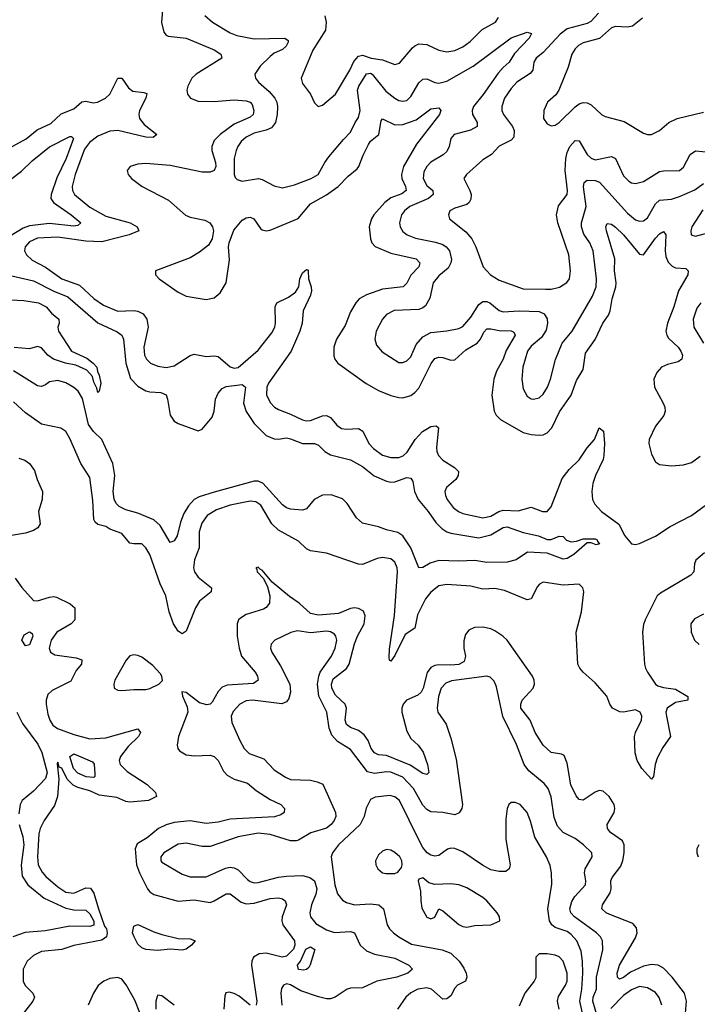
# Model space of a CAD drawing. Header units: inches. Extents: x 1843162 to 1959474, y 907081 to 1016326.
# Tile 458 of 656: x 1890901 to 1894279, y 984234 to 989142. Entities that reach past the tile are written whole.
import ezdxf

# ---------------------------------------------------------------- set-up
doc = ezdxf.new("R2010")
doc.units = ezdxf.units.IN
doc.header["$MEASUREMENT"] = 0
doc.layers.add('B8998', color=7, linetype='Continuous')

msp = doc.modelspace()

# ---------------------------------------------------------------- linework, layer by layer
at = {"layer": 'B8998', "color": 5}
for points, elevation in [([(1891612.5, 989190), (1891607.7, 989127.7), (1891619.3, 989079.3), (1891630, 989064.4), (1891640.3, 989060.3), (1891730, 989050.1), (1891870, 988991.5), (1891904, 988970), (1891908.9, 988950), (1891780.6, 988870), (1891759, 988850), (1891738, 988810), (1891734.2, 988790), (1891737.8, 988770), (1891752, 988750), (1891790, 988736.6), (1891870, 988734.8), (1891970, 988742.3), (1892030, 988736.9), (1892050.2, 988730), (1892059.3, 988719.3), (1892068.1, 988690), (1892063.7, 988670), (1892050, 988656.3), (1891970, 988621.6), (1891900.5, 988570), (1891870, 988539.4), (1891858.4, 988510), (1891859.2, 988490), (1891877.5, 988430), (1891878.2, 988410), (1891870, 988389.9), (1891850, 988382.2), (1891810, 988381.5), (1891650, 988415.9), (1891530, 988424.9), (1891490, 988421.6), (1891450.6, 988410), (1891436.5, 988390), (1891440.9, 988370), (1891458.7, 988350), (1891511.8, 988310), (1891641.7, 988241.7), (1891726.9, 988166.9), (1891750, 988157.2), (1891823.3, 988143.3), (1891848.9, 988130), (1891862.6, 988110), (1891866, 988090), (1891860.2, 988050), (1891841.1, 988018.9), (1891796.4, 987983.6), (1891750, 987954.9), (1891578.4, 987890), (1891577, 987870), (1891595.3, 987850), (1891690, 987783.9), (1891730, 987763.2), (1891830, 987747.5), (1891870, 987756.3), (1891899.4, 987780.6), (1891930.6, 987830), (1891945.8, 987945.8), (1891942, 988010), (1891945.2, 988030), (1891967.5, 988092.5), (1892010, 988142.9), (1892030, 988154.5), (1892050, 988157.2), (1892068, 988150), (1892101.6, 988101.6), (1892110, 988094.3), (1892130, 988090.2), (1892150, 988092.9), (1892288.8, 988151.2), (1892350, 988224.8), (1892430, 988268.2), (1892488.2, 988310), (1892538.2, 988361.8), (1892582.2, 988397.8), (1892591.2, 988410), (1892612.7, 988467.3), (1892639.4, 988520.6), (1892650, 988536.5), (1892690.5, 988570), (1892702.2, 988637.8), (1892710, 988648.5), (1892770, 988618.2), (1892810, 988619.7), (1892876.5, 988643.5), (1892950, 988697.3), (1892990, 988702), (1893000.3, 988690), (1892993, 988670), (1892878.3, 988521.7), (1892814.6, 988410), (1892804, 988370), (1892805.2, 988350), (1892824.1, 988310), (1892827.8, 988290), (1892805.8, 988274.2), (1892750, 988253.8), (1892721.6, 988230), (1892665.8, 988170), (1892654.7, 988150), (1892643.5, 988110), (1892649.5, 988049.5), (1892656.3, 988030), (1892672.2, 988012.2), (1892750, 987978.3), (1892877.4, 987950), (1892895.2, 987930), (1892891, 987910), (1892850.9, 987869.1), (1892830, 987828.3), (1892811.7, 987810), (1892710, 987798.5), (1892630, 987769.9), (1892593.7, 987750), (1892576.1, 987730), (1892550, 987685.4), (1892522.7, 987617.3), (1892480.2, 987550), (1892465.9, 987510), (1892466.1, 987466.1), (1892471.3, 987450), (1892486.7, 987430), (1892628.4, 987328.4), (1892690, 987294.3), (1892750, 987269.3), (1892790, 987258.2), (1892810, 987257.4), (1892850, 987269.5), (1892870, 987283.2), (1892890, 987305.8), (1892952, 987428), (1892970, 987454), (1892990, 987459.2), (1893010, 987458.4), (1893050, 987445), (1893070, 987446.6), (1893124.3, 987495.7), (1893180.8, 987530), (1893197.1, 987550), (1893215.2, 987584.8), (1893230, 987600.6), (1893250, 987601.9), (1893290, 987592.7), (1893351.1, 987591.1), (1893364.5, 987584.5), (1893370.9, 987570), (1893326.3, 987493.7), (1893310.1, 987449.9), (1893278, 987390), (1893264.7, 987350), (1893253.8, 987270), (1893265.6, 987190), (1893275.4, 987170), (1893298, 987150), (1893410, 987085), (1893450, 987074.8), (1893490, 987070.9), (1893510, 987073.1), (1893530, 987082.7), (1893552.9, 987107.1), (1893592.4, 987187.6), (1893650, 987271.3), (1893676.3, 987343.7), (1893710, 987398.7), (1893720.7, 987479.3), (1893770, 987548.4), (1893808.1, 987630), (1893835.3, 987670), (1893843.6, 987690), (1893854.7, 987750), (1893872.8, 987810), (1893874.1, 987830), (1893866.3, 987890), (1893866.7, 987950), (1893826.2, 988090), (1893823.2, 988110), (1893830, 988125.3), (1893850, 988122.3), (1893870, 988107.9), (1893910, 988069.4), (1893990, 987973.8), (1894009.7, 987970.3), (1894070, 988053.2), (1894090, 988073.8), (1894110, 988085.7), (1894122, 988070), (1894118, 987990), (1894121.9, 987961.9), (1894133.3, 987933.3), (1894152.7, 987912.7), (1894170, 987905.8), (1894221.1, 987901.1), (1894232.6, 987890), (1894232, 987870), (1894185.1, 987790), (1894162.3, 987710), (1894129.6, 987630), (1894122.2, 987590), (1894125.9, 987570), (1894135, 987555), (1894183.8, 987510), (1894196.8, 987490), (1894204.3, 987470), (1894200.7, 987450), (1894182.6, 987437.4), (1894130, 987423.4), (1894100.7, 987410), (1894076.3, 987383.7), (1894061.6, 987350), (1894065.3, 987310), (1894107.8, 987230), (1894116.3, 987210), (1894118.2, 987190), (1894111.3, 987168.7), (1894070, 987115.8), (1894039.3, 987050), (1894037.5, 987030), (1894050, 986976.3), (1894070, 986938.4), (1894090, 986924.6), (1894150, 986918.4), (1894210, 986922.5), (1894250, 986935.4), (1894292.8, 986967.2)], 520), ([(1891823.5, 989163.5), (1891861.5, 989130), (1891950, 989076.1), (1891982.3, 989062.3), (1892070, 989047.1), (1892222, 989050), (1892238.7, 989038.7), (1892239.6, 989030), (1892229.1, 989010), (1892210, 988992.8), (1892170, 988974.6), (1892150, 988958.8), (1892099.2, 988910), (1892072.6, 988870), (1892076.1, 988850), (1892091.3, 988830), (1892143.7, 988783.7), (1892172.3, 988750), (1892182.3, 988730), (1892185.9, 988710), (1892183.9, 988670), (1892175.1, 988630), (1892156.3, 988603.7), (1892130, 988591.6), (1892070, 988576.4), (1892030, 988557.2), (1892005.3, 988534.7), (1891988.8, 988510), (1891979.2, 988490), (1891969.6, 988450.4), (1891970.2, 988370.2), (1891975.3, 988355.3), (1891985.3, 988345.3), (1892010, 988336.4), (1892090.9, 988350.9), (1892110, 988345.8), (1892170, 988313.4), (1892210, 988304.6), (1892270, 988318.7), (1892353.3, 988350), (1892388.4, 988370), (1892421.4, 988430), (1892442, 988458), (1892514.7, 988545.3), (1892550, 988580.7), (1892573.3, 988630), (1892590, 988654), (1892598.7, 988690), (1892585.3, 988790), (1892591.1, 988810), (1892630, 988871.9), (1892650, 988875.7), (1892657.6, 988870), (1892726, 988786), (1892770, 988750.9), (1892790, 988739.8), (1892810, 988735.2), (1892830, 988739.7), (1892850, 988759.2), (1892890, 988826.5), (1892910, 988846), (1892930, 988847.6), (1892970, 988829.4), (1892990, 988826.1), (1893030, 988835.1), (1893161.6, 988910), (1893350, 989050.9), (1893430, 989079.3), (1893452.8, 989072.8), (1893441.2, 989050), (1893366.6, 988973.4), (1893340.9, 988930), (1893310, 988903.6), (1893285.4, 988874.6), (1893211.5, 988768.5), (1893163.5, 988710), (1893157, 988690), (1893158.4, 988670), (1893181.6, 988630), (1893181.5, 988610), (1893148.5, 988591.5), (1893066.3, 988570), (1893049.3, 988550), (1893041.3, 988510), (1893030, 988484.8), (1893012.1, 988467.9), (1892950, 988432.1), (1892930, 988409.8), (1892916, 988384), (1892911.4, 988350), (1892930, 988316.1), (1892960.2, 988290), (1892961.6, 988270), (1892939, 988250), (1892846, 988210), (1892818.5, 988190), (1892804.2, 988170), (1892793.8, 988130), (1892797.2, 988110), (1892810, 988086.7), (1892832, 988070), (1892873, 988053), (1892973.5, 988033.5), (1893010, 988021.2), (1893026.8, 988010), (1893042.4, 987990), (1893052.7, 987947.3), (1893050.1, 987930), (1893036.1, 987903.9), (1892990, 987864.5), (1892961.9, 987830), (1892945.4, 987754.6), (1892923.6, 987716.4), (1892910, 987705.1), (1892890, 987697.4), (1892767, 987693), (1892730, 987673.1), (1892709, 987650), (1892677.8, 987590), (1892670.2, 987550), (1892679, 987519), (1892707, 987487), (1892790, 987433.6), (1892810, 987433.6), (1892830, 987441.8), (1892850, 987461.1), (1892877.8, 987522.2), (1892910, 987560.6), (1892950, 987583.5), (1893030, 987591.1), (1893090, 987603.5), (1893110, 987612.9), (1893150, 987658.9), (1893190, 987722.3), (1893210, 987736.6), (1893230, 987736.6), (1893244, 987730), (1893290, 987691.7), (1893310, 987685.5), (1893390, 987691), (1893490, 987687.8), (1893515.9, 987675.9), (1893530, 987650.4), (1893532, 987630), (1893525.4, 987594.6), (1893502.4, 987557.6), (1893450, 987514.8), (1893432.1, 987490), (1893409.3, 987410), (1893404.4, 987350), (1893410, 987302.8), (1893430, 987264.9), (1893450, 987251.8), (1893462, 987250), (1893490, 987256.9), (1893510, 987274.9), (1893531.6, 987310), (1893547.1, 987350), (1893571.4, 987448.6), (1893605.6, 987530), (1893655.4, 987590), (1893756.7, 987763.3), (1893774.5, 987810), (1893775.8, 987850), (1893758.7, 987990), (1893743.6, 988030), (1893712.2, 988072.2), (1893700.7, 988110), (1893700.7, 988130), (1893725.1, 988210), (1893711.3, 988308.7), (1893714, 988330), (1893730, 988342.2), (1893770, 988339.6), (1893791.6, 988331.6), (1893930, 988177.6), (1893970, 988145), (1893990, 988137.4), (1894010, 988139.3), (1894030, 988154.4), (1894070, 988224.9), (1894090, 988243), (1894150, 988247.9), (1894190, 988260.1), (1894265.8, 988294.2), (1894310, 988325.2)], 540), ([(1892421.3, 989161.3), (1892428.8, 989130), (1892425.7, 989090), (1892361.6, 988990), (1892303.7, 988850), (1892310, 988824), (1892350, 988770.6), (1892370, 988726.8), (1892388.6, 988708.6), (1892410, 988716.4), (1892475.1, 988770), (1892546.2, 988890), (1892566.9, 988933.1), (1892590, 988960.9), (1892610, 988964.9), (1892652.2, 988950), (1892710, 988942.2), (1892770, 988919.3), (1892794.3, 988925.7), (1892858.6, 989001.4), (1892870, 989012.4), (1892890, 989021.2), (1892930, 989017.6), (1892990, 988990.2), (1893030, 988981.5), (1893070, 988987.9), (1893110, 989007.2), (1893146.1, 989033.9), (1893206.4, 989093.6), (1893273.1, 989130), (1893287.1, 989152.9)], 560), ([(1893786.1, 989173.9), (1893747.4, 989132.6), (1893730, 989123.6), (1893630, 989095.6), (1893594.8, 989070), (1893510, 988978.5), (1893475.2, 988950), (1893464.4, 988930), (1893458.4, 988890), (1893446.1, 988873.9), (1893379.6, 988830), (1893350, 988799.7), (1893317.7, 988750), (1893304.1, 988710), (1893304.1, 988690), (1893312.9, 988670), (1893357.7, 988610), (1893365.7, 988590), (1893364.1, 988555.9), (1893350, 988540.9), (1893290, 988511.1), (1893252, 988470), (1893210, 988442.6), (1893127.2, 988370), (1893114.9, 988350), (1893145.2, 988290), (1893150.9, 988270), (1893150, 988247.6), (1893140.7, 988230), (1893130, 988220.7), (1893070, 988202.4), (1893044.9, 988190), (1893038, 988170), (1893043.1, 988150), (1893125.2, 988085.2), (1893154.5, 988050), (1893174.3, 988010), (1893211.5, 987910), (1893247.4, 987870), (1893290, 987844.2), (1893410, 987800.6), (1893521.5, 987798.5), (1893550, 987799.3), (1893591.3, 987808.7), (1893627.8, 987832.2), (1893640.7, 987850), (1893647.2, 987890), (1893638.7, 987970), (1893584, 988130), (1893577.2, 988170), (1893585.8, 988214.2), (1893629.2, 988270.8), (1893631.8, 988290), (1893619.7, 988390), (1893623.8, 988450), (1893630, 988480.3), (1893643.4, 988510), (1893670, 988539.7), (1893690, 988537.3), (1893730, 988470.2), (1893750, 988451.6), (1893770, 988444.2), (1893850, 988459.4), (1893870, 988450.2), (1893910, 988364), (1893937.3, 988337.3), (1893950, 988329.2), (1893970, 988325), (1894010, 988335.4), (1894090, 988385), (1894110, 988389.4), (1894190, 988390.2), (1894210, 988407.6), (1894242.5, 988470), (1894270, 988487.8), (1894339.2, 988480.8)], 560), ([(1894006.1, 989150), (1893955.5, 989110), (1893930, 989104.7), (1893870, 989108.1), (1893850, 989101.8), (1893791.1, 989048.9), (1893710, 989026), (1893686.8, 989013.2), (1893670, 988997.4), (1893653.7, 988970), (1893634.5, 988905.5), (1893588.6, 988791.4), (1893572.6, 988767.4), (1893532.4, 988730), (1893513.7, 988690), (1893512.2, 988650), (1893530, 988622.4), (1893550, 988612.2), (1893570, 988616.9), (1893590, 988630.3), (1893670, 988708.3), (1893690, 988722.6), (1893710, 988729.2), (1893730, 988727.1), (1893750, 988717.3), (1893800.8, 988670), (1893819.2, 988659.2), (1893914.2, 988634.2), (1894010, 988575.6), (1894030, 988568.9), (1894050, 988568.9), (1894090, 988588.9), (1894136.2, 988630), (1894178, 988650), (1894310, 988680.7)], 580), ([(1890830, 988491), (1890932.2, 988547.8), (1890987.4, 988592.6), (1891056.3, 988623.7), (1891107.5, 988672.5), (1891170, 988698.2), (1891210, 988732.6), (1891230, 988735.3), (1891267.4, 988727.4), (1891289.2, 988730), (1891328.7, 988750), (1891350, 988771.5), (1891390, 988850.4), (1891410, 988850.3), (1891442.7, 988802.7), (1891465.3, 988785.3), (1891519.1, 988779.1), (1891533.6, 988773.6), (1891529.4, 988750), (1891497.7, 988690), (1891494.8, 988670), (1891498.4, 988650), (1891520.3, 988620.3), (1891584.9, 988570), (1891565.2, 988554.8), (1891530, 988555.6), (1891389.9, 988589.9), (1891350, 988585.7), (1891290, 988560.6), (1891248.3, 988530), (1891223.5, 988496.5), (1891176.6, 988370), (1891161.7, 988310), (1891163.5, 988290), (1891174.4, 988270), (1891250, 988207.5), (1891330, 988163.1), (1891451.4, 988130), (1891486.7, 988110), (1891494.9, 988090), (1891446.7, 988070), (1891310, 988035.1), (1891230, 988038), (1891090, 988058.8), (1890990, 988052.8), (1890950, 988034.3), (1890927.2, 988010), (1890924.6, 987990), (1890934.5, 987970), (1890963.5, 987943.5), (1891030, 987908.5), (1891110, 987849.6), (1891198.2, 987818.2), (1891270, 987752), (1891318.9, 987718.9), (1891390, 987688.6), (1891470, 987692.5), (1891490, 987689), (1891516.2, 987676.2), (1891534.8, 987650), (1891541.9, 987610), (1891520.1, 987510), (1891522.7, 987470), (1891532, 987450), (1891553.1, 987430), (1891590, 987415.5), (1891630, 987408.1), (1891670, 987416.9), (1891750, 987467.7), (1891770, 987474.3), (1891830, 987463.2), (1891870, 987467.1), (1891890, 987462.8), (1891950, 987411.6), (1891970, 987404.6), (1891990, 987409.1), (1892090, 987495), (1892158.2, 987581.8), (1892172.2, 987610), (1892176.2, 987630), (1892174, 987710), (1892183.1, 987730), (1892240.3, 987759.7), (1892275.7, 987784.3), (1892292.3, 987810), (1892296.8, 987850), (1892310, 987879.5), (1892330, 987896.5), (1892334.7, 987894.7), (1892338.4, 987890), (1892340.8, 987850), (1892353.8, 987810), (1892355, 987790), (1892350, 987769.5), (1892313.2, 987690), (1892308.6, 987630), (1892297.9, 987590), (1892254.3, 987490), (1892140.5, 987330), (1892133.1, 987310), (1892131.7, 987271.7), (1892150, 987233.4), (1892170.7, 987210.7), (1892190, 987198.4), (1892250, 987176.4), (1892310, 987147.2), (1892330, 987142.7), (1892350, 987144.6), (1892410, 987167.4), (1892430, 987168.8), (1892450, 987158.5), (1892480.9, 987120.9), (1892504.7, 987104.7), (1892530, 987101.3), (1892590, 987104.1), (1892610.8, 987090.8), (1892641.9, 987030), (1892664, 987004), (1892710, 986971.5), (1892750, 986959.3), (1892790, 986960.4), (1892811.7, 986968.3), (1892832.8, 986987.2), (1892872.7, 987050), (1892908, 987090), (1892950, 987114.1), (1892976.9, 987116.9), (1892987.7, 987107.7), (1892978.6, 987010), (1892980.1, 986990), (1892988.2, 986970), (1893010, 986947.3), (1893068.8, 986910), (1893087.6, 986890), (1893086.7, 986870), (1893074.7, 986850), (1893028.8, 986810), (1893020.2, 986790), (1893023.5, 986770), (1893031.2, 986750), (1893060.7, 986710), (1893087.6, 986690), (1893110, 986680.9), (1893210, 986659.5), (1893250, 986666.7), (1893289.4, 986690.6), (1893310, 986697.5), (1893385.8, 986694.2), (1893450, 986711.8), (1893507.3, 986690), (1893530, 986691.4), (1893550, 986714.6), (1893605.2, 986854.8), (1893640.2, 986899.8), (1893690, 986947.5), (1893730, 987008.8), (1893766.2, 987050), (1893790, 987108.2), (1893810.6, 987090.6), (1893815.5, 987030), (1893812.6, 986970), (1893809.5, 986950), (1893771.2, 986870), (1893758, 986830), (1893752.3, 986790), (1893756.2, 986750), (1893766.9, 986726.8), (1893800.2, 986690), (1893887.4, 986627.4), (1893917.1, 986570), (1893950, 986530.2), (1893970, 986525.8), (1893990, 986531.7), (1894070, 986567.2), (1894143.7, 986616.3), (1894249.9, 986670.1), (1894350, 986744.2)], 480), ([(1890854.5, 988345.5), (1890910, 988386.2), (1890962.1, 988437.9), (1891050, 988507.8), (1891150, 988559.6), (1891159.1, 988559.1), (1891168.2, 988550), (1891133, 988450), (1891085.6, 988354.4), (1891056.7, 988270), (1891056.4, 988250), (1891069.3, 988230), (1891157.5, 988170), (1891204.6, 988130), (1891190, 988116.4), (1891170, 988112.9), (1891050, 988126.3), (1890950, 988114.2), (1890917.9, 988102.1), (1890850, 988061.3)], 460), ([(1894306.6, 988193.4), (1894252, 988110), (1894246.2, 988090), (1894247.7, 988070), (1894270, 988063.5), (1894338.4, 988081.6)], 540), ([(1890840.4, 987870), (1890970, 987839.9), (1891070, 987788.2), (1891140.7, 987760.7), (1891290, 987630.6), (1891386, 987586), (1891410.1, 987570.1), (1891418.6, 987550), (1891430.5, 987430), (1891453.2, 987353.2), (1891490, 987315.2), (1891530, 987292.5), (1891550, 987286.6), (1891604.4, 987284.4), (1891630, 987271.7), (1891638, 987250), (1891650.1, 987170.1), (1891670, 987141.1), (1891690, 987129.5), (1891790, 987093), (1891810, 987100.2), (1891859.7, 987160.3), (1891869.5, 987190), (1891876.6, 987250), (1891890, 987280.2), (1891910, 987303.8), (1891930, 987313.4), (1892010, 987323), (1892027.1, 987310), (1892016.5, 987230), (1892029, 987189), (1892069, 987129), (1892129.3, 987070), (1892170, 987053.6), (1892190, 987051.5), (1892230, 987057), (1892250, 987053.4), (1892310, 987030.1), (1892370.1, 987030.1), (1892390, 987021.2), (1892421.5, 986990), (1892450, 986972.5), (1892550, 986948.6), (1892610, 986915.1), (1892668.4, 986868.4), (1892730, 986842.3), (1892750, 986837.1), (1892770, 986838.5), (1892830, 986860.2), (1892850, 986856.5), (1892860.5, 986840.5), (1892868.4, 986790), (1892887, 986750), (1892937.6, 986690), (1892975.7, 986635.7), (1893005.3, 986605.3), (1893030.1, 986590.1), (1893050, 986583), (1893190, 986558.9), (1893250, 986575.1), (1893310, 986610.1), (1893330, 986614.8), (1893410, 986586), (1893486.8, 986570), (1893530, 986550.4), (1893550, 986550.4), (1893590, 986568.2), (1893610, 986565.5), (1893627.3, 986547.3), (1893650, 986540.3), (1893676.9, 986543.1), (1893710, 986553.7), (1893770, 986554.9), (1893778.8, 986550), (1893780.7, 986540.7), (1893790.6, 986529.4), (1893774.8, 986525.2), (1893750, 986535.3), (1893730, 986535.3), (1893663.1, 986476.9), (1893630, 986457.2), (1893610, 986452.3), (1893530, 986482.4), (1893432.4, 986487.6), (1893374.8, 986450), (1893330, 986438.5), (1893230, 986437.2), (1893170, 986447.2), (1893090, 986442.9), (1892990, 986446.8), (1892946.6, 986433.4), (1892910, 986411.6), (1892890, 986409.4), (1892849.9, 986510), (1892810, 986568.8), (1892785.7, 986585.7), (1892730, 986599.1), (1892690, 986614.8), (1892610, 986632.4), (1892579.2, 986659.2), (1892533.5, 986730), (1892510, 986753.2), (1892453.1, 986773.1), (1892410, 986772.9), (1892369, 986751), (1892330, 986704.2), (1892310, 986698), (1892250, 986701.6), (1892230, 986709.1), (1892210, 986723.7), (1892112.2, 986832.2), (1892090, 986841.3), (1892070, 986842), (1891870, 986787.1), (1891795.9, 986764.1), (1891769.7, 986750.3), (1891741.5, 986718.5), (1891718.9, 986681.1), (1891702.1, 986637.9), (1891685.3, 986570), (1891670, 986544.5), (1891650, 986536.2), (1891601, 986621), (1891570, 986649.8), (1891490, 986681.6), (1891430, 986698.2), (1891395.8, 986715.8), (1891381, 986730), (1891372.1, 986752.1), (1891366.6, 986790), (1891375.2, 986870), (1891364.3, 986930), (1891310, 987048.7), (1891268.6, 987088.6), (1891244, 987124), (1891213.9, 987253.9), (1891191.6, 987290), (1891170, 987309.1), (1891130, 987332.4), (1891090, 987343.2), (1891050, 987337.5), (1891030, 987322.3), (1891010, 987314.5), (1890990, 987316.5), (1890870, 987391.2)], 460), ([(1890750.2, 987750.2), (1890921.8, 987741.8), (1890994, 987730), (1891032.7, 987710), (1891059.8, 987679.8), (1891096, 987650), (1891098, 987630), (1891091, 987610), (1891094.8, 987590), (1891158.8, 987490), (1891234.9, 987454.9), (1891267.7, 987430), (1891286, 987410), (1891288.2, 987388.2), (1891297.1, 987370), (1891305.5, 987330), (1891297.3, 987290), (1891290, 987283.7), (1891285.7, 987305.7), (1891270, 987335.3), (1891264.2, 987364.2), (1891234.8, 987394.8), (1891180, 987420), (1891129.6, 987430), (1891069.7, 987450), (1891041, 987470), (1891010, 987506), (1890990, 987512.6), (1890950, 987501.5), (1890872.6, 987507.4)], 440), ([(1894296.9, 987730), (1894276.2, 987703.8), (1894257.3, 987650), (1894261.8, 987610), (1894309.6, 987529.6)], 540), ([(1894314.7, 986485.3), (1894271.5, 986448.5), (1894264.6, 986430), (1894260.6, 986390), (1894246.9, 986373.1), (1894095.6, 986284.4), (1894079.1, 986270), (1894018.1, 986150), (1894010, 986127.3), (1894004.9, 986090), (1894016.1, 985930), (1894019.8, 985910), (1894030.1, 985890), (1894069.5, 985830), (1894081.7, 985821.7), (1894110, 985813.3), (1894170, 985805.6), (1894230.6, 985769.4), (1894231, 985750), (1894170, 985738.3), (1894129.1, 985710), (1894122.4, 985690), (1894124.3, 985670), (1894144.9, 985570), (1894105.9, 985514.1), (1894079.2, 985460.8), (1894068.5, 985430), (1894059.5, 985370), (1894050, 985356.2), (1894001.2, 985410), (1893979.3, 985450), (1893968.2, 985488.2), (1893966.2, 985570), (1893971.1, 985590), (1894000.5, 985650), (1894001.4, 985670), (1893993.3, 985690), (1893970, 985702.3), (1893910, 985690.6), (1893892.8, 985692.8), (1893856.3, 985710), (1893842.7, 985730), (1893828, 985770), (1893770, 985836.5), (1893709, 985890), (1893692.5, 985910), (1893683.7, 985930), (1893675, 986090), (1893700.5, 986190), (1893712.1, 986290), (1893708.4, 986310), (1893690, 986328.4), (1893610, 986323.1), (1893510, 986338.5), (1893491.5, 986328.5), (1893482.4, 986317.6), (1893450, 986254.8), (1893430.2, 986249.8), (1893316.7, 986296.7), (1893270, 986307.7), (1893210, 986302.9), (1893150, 986317.7), (1893030, 986326.6), (1892990, 986320.5), (1892950, 986289.3), (1892924, 986256), (1892884, 986176), (1892870.8, 986110), (1892823, 986077), (1892770, 985973.6), (1892750, 985944.2), (1892743.6, 985950), (1892742.4, 985962.4), (1892744.7, 986004.7), (1892768.3, 986171.7), (1892784, 986390), (1892783.1, 986410), (1892770, 986438.4), (1892750, 986454), (1892710, 986462.1), (1892683, 986457), (1892610, 986425.9), (1892590, 986427.5), (1892430, 986483.7), (1892350, 986494.3), (1892330, 986504.2), (1892290, 986543.2), (1892190, 986598.2), (1892157.5, 986630), (1892102.7, 986722.7), (1892078.6, 986738.6), (1892050, 986742.9), (1891950, 986723), (1891881.8, 986698.2), (1891836, 986670), (1891808, 986632), (1891795.5, 986590), (1891795, 986510), (1891771.5, 986450), (1891767.4, 986410), (1891772.8, 986390), (1891790, 986364), (1891856.5, 986310), (1891854.7, 986290), (1891796.2, 986243.8), (1891777.2, 986210), (1891730, 986094.5), (1891710, 986081.7), (1891690, 986094.8), (1891667.5, 986130), (1891645.4, 986190), (1891629, 986270), (1891600.6, 986330), (1891550, 986476.9), (1891530, 986509.7), (1891509, 986529), (1891470, 986528.7), (1891450, 986533.2), (1891410, 986580.2), (1891350, 986602.7), (1891330, 986616.1), (1891290, 986625.9), (1891276.8, 986636.8), (1891270.8, 986650.8), (1891265.2, 986745.2), (1891250, 986859.5), (1891204.8, 986930), (1891150, 987054), (1891130, 987089.6), (1891105.3, 987105.3), (1891010, 987126.6), (1890930, 987182.2), (1890870, 987237.7)], 480), ([(1890896.5, 986956.5), (1890926.2, 986946.2), (1890950, 986930.3), (1890974.8, 986894.8), (1890987.2, 986850), (1891014.2, 986790), (1891012.2, 986750), (1890993.8, 986690), (1891002.2, 986630), (1890991.2, 986610), (1890970, 986595.9), (1890930, 986582.2), (1890830, 986566.3)], 480), ([(1894216, 984150), (1894225.4, 984250), (1894214.9, 984290), (1894153.2, 984370), (1894110, 984414.9), (1894083.6, 984430), (1894050, 984433.4), (1894010, 984424), (1893945.7, 984394.3), (1893910, 984367.4), (1893890, 984360.3), (1893880.7, 984370), (1893879.2, 984390), (1893890.5, 984430), (1893970, 984566.5), (1893978, 984590), (1893974.9, 984614.9), (1893956.6, 984636.6), (1893841.7, 984681.7), (1893824.4, 984690), (1893802.7, 984710), (1893806, 984730), (1893844.9, 984790), (1893849.4, 984810), (1893848.1, 984850), (1893853.4, 984866.6), (1893897.4, 984922.6), (1893908, 984952), (1893914.3, 984990), (1893913.8, 985030), (1893905.4, 985050), (1893845.6, 985090), (1893831.6, 985110), (1893829.9, 985130.1), (1893863.5, 985190), (1893868, 985210), (1893863.5, 985230), (1893839.8, 985270), (1893810, 985297.6), (1893790, 985300.9), (1893770, 985292), (1893710, 985252), (1893690, 985255.1), (1893673.9, 985273.9), (1893648.8, 985328.8), (1893630, 985436), (1893614.5, 985474.5), (1893601, 985481), (1893550, 985488.7), (1893510, 985526), (1893470, 985588.5), (1893445.2, 985650), (1893398.6, 985710), (1893398.1, 985730), (1893406, 985750), (1893459.8, 985810), (1893467.2, 985830), (1893465.3, 985850), (1893456.2, 985870), (1893331.3, 986050), (1893309.8, 986070), (1893270, 986096.1), (1893250, 986105.5), (1893210, 986114.3), (1893167.7, 986112.3), (1893140, 986100), (1893123, 986077), (1893114.4, 986045.6), (1893114.5, 986010), (1893122.2, 985970), (1893116.2, 985943.8), (1893090, 985927.8), (1893050, 985924), (1892990, 985926.3), (1892970, 985922.8), (1892950, 985912.8), (1892931.5, 985888.5), (1892912.5, 985810), (1892902.2, 985790), (1892885.4, 985774.6), (1892829.7, 985750.3), (1892811.6, 985730), (1892805.5, 985710), (1892805.7, 985690), (1892830, 985595.3), (1892850, 985559.1), (1892886.6, 985526.6), (1892911.5, 985491.5), (1892934.2, 985430), (1892939.5, 985390), (1892930, 985380.5), (1892910, 985384.2), (1892847.1, 985427.1), (1892730, 985473.9), (1892690, 985478.5), (1892670, 985487.1), (1892653.3, 985510), (1892637.6, 985550), (1892618.2, 985578.2), (1892590, 985599.5), (1892550, 985614.1), (1892529.2, 985629.2), (1892523.6, 985650), (1892529.9, 985710), (1892523.8, 985730), (1892475.5, 985775.5), (1892457, 985810), (1892454.5, 985830), (1892463.4, 985856.6), (1892530, 985908), (1892542.7, 985930), (1892570, 986031.5), (1892585.1, 986070), (1892617.3, 986130), (1892622.7, 986170), (1892613.8, 986193.8), (1892590, 986207.2), (1892570, 986209.9), (1892550, 986206.5), (1892490, 986182.2), (1892390, 986173.2), (1892350, 986182.1), (1892293.7, 986233.7), (1892246.2, 986266.2), (1892158.7, 986338.7), (1892110, 986398.4), (1892101.3, 986401.3), (1892090, 986414), (1892078, 986410), (1892083.5, 986403.5), (1892084.4, 986390), (1892116.4, 986356.4), (1892135.8, 986315.8), (1892148, 986270), (1892146.1, 986233.9), (1892130, 986211.9), (1892116.1, 986203.9), (1892030, 986178.1), (1892000.7, 986159.3), (1891992.1, 986150), (1891985.2, 986130), (1891984.1, 986070), (1891994, 986010), (1892006.9, 985970), (1892074.6, 985890), (1892086.3, 985870), (1892090.2, 985850), (1892066.1, 985833.9), (1891935.4, 985824.6), (1891910, 985815.2), (1891890, 985792.8), (1891860.2, 985739.8), (1891850, 985730.5), (1891833, 985727), (1891796.9, 985736.9), (1891730, 985787.8), (1891708.5, 985791.5), (1891712.2, 985770), (1891736.3, 985716.3), (1891739.2, 985690), (1891691.6, 985570), (1891686.1, 985526.1), (1891689.2, 985510), (1891698, 985498), (1891730, 985478.4), (1891770, 985472.1), (1891850, 985476.8), (1891870, 985470.2), (1891890.1, 985450.1), (1891916.9, 985396.9), (1891935.7, 985375.7), (1891970, 985356.9), (1892035.9, 985335.9), (1892079.8, 985299.8), (1892150, 985254.8), (1892202, 985230), (1892220.3, 985210), (1892219.5, 985190), (1892201.8, 985178.2), (1892171.4, 985168.6), (1891950, 985156.7), (1891890, 985142.1), (1891830, 985135), (1891750, 985149), (1891670, 985141.4), (1891630, 985129.4), (1891592.9, 985110), (1891535.7, 985064.3), (1891486, 985034), (1891475.8, 985010), (1891483.5, 984930), (1891498.1, 984890), (1891537.5, 984810), (1891550, 984794.6), (1891570, 984782.2), (1891690, 984749.1), (1891770, 984755), (1891850, 984742.7), (1891870, 984749.6), (1891930, 984785.3), (1891950, 984785.7), (1892004.1, 984744.1), (1892030, 984734.5), (1892070, 984738.4), (1892150, 984761.8), (1892190, 984765.3), (1892210, 984760.2), (1892224, 984750), (1892230.1, 984730), (1892209.5, 984670), (1892207.6, 984650), (1892213.1, 984630), (1892271.1, 984550), (1892272, 984530), (1892265.2, 984510), (1892230, 984474.1), (1892208.6, 984468.6), (1892130, 984489.9), (1892094.3, 984485.7), (1892066.2, 984470), (1892057.7, 984450), (1892056.1, 984430), (1892082.8, 984250), (1892079.5, 984230)], 520), ([(1890878.7, 986358.7), (1890912.1, 986312.1), (1890970, 986247.4), (1890990, 986244.9), (1891050, 986263), (1891070, 986266.8), (1891084.3, 986264.3), (1891152.2, 986230), (1891175.3, 986210), (1891175.6, 986150), (1891157.4, 986130), (1891085.3, 986090), (1891056.9, 986050), (1891047.6, 986010), (1891053.4, 985990), (1891075.5, 985975.5), (1891181.8, 985961.8), (1891210, 985951.6), (1891208.7, 985930), (1891182.5, 985897.5), (1891154.9, 985845.1), (1891062.2, 985797.8), (1891041.7, 985778.3), (1891032.2, 985750), (1891032.4, 985730), (1891040.6, 985680.6), (1891050.9, 985650.9), (1891066, 985626), (1891089, 985609), (1891170, 985579.4), (1891250, 985556.8), (1891330, 985562.1), (1891490, 985606.9), (1891503.2, 985590), (1891492.2, 985570), (1891441.2, 985518.8), (1891403.4, 985470), (1891396.6, 985450), (1891401.2, 985430), (1891435.6, 985395.6), (1891536.2, 985330), (1891577.4, 985290), (1891582.7, 985270), (1891542, 985250), (1891450, 985241.5), (1891430, 985245.4), (1891385.5, 985265.5), (1891296.9, 985276.9), (1891250, 985298.6), (1891190, 985315.1), (1891166.4, 985326.4), (1891136.7, 985356.7), (1891110, 985410.8), (1891097.1, 985417.1), (1891090, 985440.7), (1891086.7, 985433.3), (1891096.5, 985356.5), (1891089.4, 985270.6), (1891074.4, 985225.6), (1891021.8, 985150), (1891002.2, 985110), (1890996.4, 985083.6), (1890989.2, 984970), (1890993, 984930), (1891012.7, 984892.7), (1891031.5, 984871.5), (1891090, 984819.8), (1891130, 984793.8), (1891170, 984788.2), (1891230, 984815.2), (1891252.9, 984812.9), (1891270, 984788.7), (1891293.1, 984710), (1891323.7, 984623.7), (1891332.9, 984610), (1891336.5, 984590), (1891332.6, 984570), (1891310, 984554.8), (1891170, 984527), (1891110, 984508.4), (1891010, 984497.9), (1890970, 984478.5), (1890938.4, 984450), (1890918.5, 984410), (1890918.1, 984350), (1890928, 984328), (1890965.8, 984290), (1890973.7, 984270), (1890966.8, 984250), (1890920.4, 984190)], 480), ([(1894310, 986178.6), (1894265, 986155), (1894247, 986130), (1894247.8, 986090), (1894264.2, 986050), (1894288.4, 986028.4)], 520), ([(1893780.5, 984170), (1893757.4, 984250), (1893759.3, 984270), (1893775.7, 984310), (1893776.6, 984370), (1893806.8, 984506.8), (1893806.5, 984550), (1893796.8, 984570), (1893776.4, 984590), (1893666.9, 984670), (1893648.5, 984690), (1893643.4, 984710), (1893653.7, 984746.3), (1893667.4, 984772.6), (1893720.9, 984830), (1893722.5, 984850), (1893716.5, 984890), (1893719.4, 984910), (1893754.2, 984970), (1893752, 984990), (1893712, 985030), (1893670, 985061.4), (1893609.8, 985090), (1893581.8, 985121.8), (1893565.1, 985165.1), (1893549.3, 985269.3), (1893534.5, 985310), (1893514.4, 985334.4), (1893438, 985398), (1893415.9, 985430), (1893377.5, 985530), (1893309, 985669), (1893276.8, 985816.8), (1893265.7, 985845.7), (1893245.7, 985865.7), (1893229.7, 985869.7), (1893053.7, 985846.3), (1893025, 985835), (1893002, 985810), (1892988.7, 985768.7), (1892982, 985710), (1892984.6, 985690), (1893027, 985630), (1893050, 985561), (1893076.5, 985456.5), (1893108.1, 985230), (1893104.2, 985210), (1893091.6, 985188.4), (1893070, 985178.7), (1893010, 985189.8), (1892950, 985194.2), (1892930, 985205.8), (1892910, 985227.4), (1892863, 985310), (1892810, 985366.7), (1892750, 985391.2), (1892730, 985393.6), (1892670, 985385.3), (1892633.8, 985393.8), (1892550, 985504.4), (1892484.7, 985544.7), (1892456.2, 985576.2), (1892443.8, 985610), (1892432.4, 985690), (1892392, 985770), (1892385.8, 985830), (1892391.3, 985870), (1892398.8, 985890), (1892455.6, 985970), (1892473.8, 986010), (1892481.1, 986050), (1892477, 986070), (1892470, 986079.3), (1892450.8, 986090.8), (1892430, 986094.2), (1892350, 986086.4), (1892284.9, 986095.1), (1892252.4, 986087.6), (1892172.7, 986050), (1892154.6, 986030), (1892151.5, 986010), (1892158, 985990), (1892201, 985921), (1892246.9, 985830), (1892251.4, 985790), (1892242, 985758), (1892230, 985742.2), (1892208.1, 985731.9), (1892062, 985750), (1892030, 985746.6), (1891997.6, 985730), (1891965.4, 985694.6), (1891955.3, 985670), (1891958.5, 985638.5), (1891997.6, 985550), (1892020.2, 985510), (1892044.7, 985484.7), (1892117.8, 985457.8), (1892170, 985403.9), (1892225.9, 985365.9), (1892250, 985354.7), (1892350, 985350.8), (1892383.4, 985343.4), (1892411.2, 985331.2), (1892475.2, 985190), (1892475.9, 985170), (1892468.4, 985150), (1892452.6, 985130), (1892430, 985112), (1892351.7, 985088.3), (1892290, 985052.4), (1892278.8, 985050), (1892250, 985049.9), (1892150, 985081.1), (1892090, 985087.8), (1891990, 985068.8), (1891850, 985020.5), (1891810, 985020.7), (1891730, 985036.8), (1891690, 985032.2), (1891619, 984990), (1891603.9, 984970), (1891604, 984950), (1891610, 984942.6), (1891710, 984883.2), (1891750, 984869.4), (1891830, 984870.2), (1891926.7, 984913.3), (1891950, 984918.7), (1891970, 984915.4), (1891990, 984903.9), (1892036.5, 984856.5), (1892050, 984846.6), (1892070, 984840.7), (1892090, 984841.5), (1892190, 984867.7), (1892230, 984873.4), (1892310, 984876.2), (1892347.2, 984867.2), (1892370, 984849.2), (1892382.2, 984810), (1892376.3, 984783.7), (1892354.6, 984730), (1892347.1, 984690), (1892351.1, 984670), (1892377.3, 984637.3), (1892430, 984605.2), (1892470, 984591.8), (1892550, 984598), (1892570, 984590.2), (1892597.7, 984530), (1892630, 984500.5), (1892670, 984484), (1892770, 984463.7), (1892840.4, 984430), (1892858, 984410), (1892836.3, 984390), (1892780.5, 984370), (1892681.3, 984350), (1892610, 984316.8), (1892550, 984314.9), (1892532.4, 984310), (1892473.4, 984270), (1892450, 984262.5), (1892430, 984262.1), (1892390, 984271.9), (1892302.2, 984302.2), (1892250, 984330.7), (1892230, 984336.9), (1892216.3, 984330), (1892206.5, 984313.5), (1892202.2, 984290), (1892207.5, 984230)], 540), ([(1890885.8, 985690), (1890914.4, 985634.4), (1890991.6, 985531.6), (1891010.9, 985490), (1891037.1, 985390), (1891030, 985359.1), (1890970, 985296.8), (1890912.2, 985250), (1890903.1, 985230), (1890896.5, 985183.5)], 460), ([(1893706.8, 984190), (1893692.5, 984250), (1893703, 984310), (1893707.7, 984390), (1893706.4, 984450), (1893698.9, 984498.9), (1893677.6, 984550), (1893650, 984583), (1893630, 984597.1), (1893570, 984618), (1893553.7, 984630), (1893542.5, 984650), (1893533.1, 984710), (1893553.9, 984833.9), (1893552.1, 984890), (1893545.8, 984925.8), (1893526.6, 984970), (1893468.2, 985068.2), (1893446.6, 985146.6), (1893429.7, 985190), (1893395.6, 985230), (1893370, 985240.5), (1893350, 985240.9), (1893339.1, 985230), (1893330.3, 985209.7), (1893323.6, 985156.4), (1893324.7, 985055.3), (1893345.2, 984930), (1893340.9, 984910), (1893323.6, 984896.4), (1893290, 984895.7), (1893250, 984905.2), (1893207.5, 984927.5), (1893110, 984995), (1893070, 985011.3), (1893050, 985012.3), (1893033, 985007), (1892990, 984975.9), (1892970, 984972.4), (1892950, 984977.7), (1892931.1, 984990), (1892910, 985016.8), (1892890, 985053.5), (1892794.6, 985250), (1892770, 985268.7), (1892745.5, 985274.5), (1892673.1, 985266.9), (1892650, 985255.1), (1892627.2, 985212.8), (1892617.8, 985170), (1892598, 985130), (1892489.3, 985030), (1892459.3, 984990), (1892452.9, 984970), (1892471.1, 984830), (1892485, 984785), (1892510, 984753.1), (1892530, 984741.2), (1892570, 984731), (1892650, 984735.8), (1892690.4, 984730), (1892714.2, 984710), (1892732.4, 984630), (1892744, 984610), (1892764, 984590), (1892790.2, 984570), (1892854.5, 984534.5), (1893006.8, 984506.8), (1893050, 984490.1), (1893091.7, 984450), (1893115.1, 984415.1), (1893125.9, 984390), (1893129.3, 984370), (1893123.1, 984350), (1893083.1, 984330), (1893070, 984314.7), (1893050, 984276.9), (1893030, 984261.5), (1893010, 984260.8), (1892952.8, 984310), (1892930, 984315.8), (1892885.3, 984310), (1892850, 984292), (1892824.9, 984270), (1892783.9, 984210)], 560), ([(1890897.5, 985130), (1890915.7, 985070), (1890921.7, 985030), (1890908.3, 984928.3), (1890912.4, 984872.4), (1890940.8, 984830), (1891023.1, 984763.1), (1891130, 984714.2), (1891170, 984704.6), (1891230, 984703.2), (1891250, 984686.2), (1891270.4, 984649.6), (1891270.9, 984629.1), (1891250, 984622.5), (1891150, 984624.5), (1891030, 984601.4), (1890927.9, 984592.1), (1890867, 984570)], 460), ([(1894286.5, 985030), (1894276.5, 985010), (1894276.5, 984990), (1894283.5, 984970)], 520), ([(1893590.6, 984210), (1893581.9, 984250), (1893586.7, 984273.3), (1893621.9, 984330), (1893629.2, 984350), (1893629.2, 984390), (1893610, 984449.6), (1893590, 984470.9), (1893570, 984479.7), (1893530, 984486.3), (1893490, 984486), (1893474, 984470), (1893473.3, 984366.7), (1893465.5, 984350), (1893418.9, 984290), (1893390, 984226)], 580), ([(1891599.5, 983939.5), (1891474.7, 984254.7), (1891432.2, 984332.2), (1891410, 984359.1), (1891390, 984367.5), (1891350, 984363.9), (1891319.6, 984350), (1891292.5, 984327.5), (1891268.2, 984290), (1891242.6, 984230)], 520), ([(1892050, 984229.8), (1891994.6, 984274.6), (1891970, 984288.5), (1891944.8, 984295.2), (1891929, 984291), (1891922.9, 984277.1), (1891919, 984210)], 520), ([(1894101.7, 984230), (1894087.6, 984267.6), (1894070, 984292.8), (1894030, 984317.1), (1893990, 984322.7), (1893950, 984306.8), (1893910, 984277.9), (1893846.7, 984213.3)], 540), ([(1891670, 984230.7), (1891610, 984276), (1891590, 984280.5), (1891586.2, 984273.8), (1891578.9, 984250), (1891580.1, 984210)], 520)]:
    msp.add_lwpolyline(points, dxfattribs=dict(at, elevation=elevation))
for points, elevation in [([(1890930, 986021), (1890912, 986050), (1890923.4, 986076.6), (1890950, 986090.1), (1890963, 986083), (1890966.2, 986070), (1890950, 986026.6)], 460), ([(1891470, 985976.9), (1891449.2, 985970.8), (1891431.1, 985950), (1891375.2, 985850), (1891370.2, 985830), (1891372.4, 985810), (1891390, 985799.6), (1891410, 985798.9), (1891470, 985804.2), (1891530, 985803), (1891550, 985808.2), (1891593.6, 985830), (1891612.1, 985847.9), (1891608.8, 985870), (1891601.9, 985881.9), (1891563.9, 985923.9), (1891510, 985964.1), (1891490, 985973.7)], 520), ([(1891270, 985365.3), (1891231.4, 985368.6), (1891190, 985385.7), (1891169.1, 985410), (1891151, 985470), (1891170, 985482.7), (1891263.6, 985443.6), (1891271.6, 985431.6), (1891276, 985384), (1891276, 985370)], 460), ([(1892730, 985005.6), (1892710, 984997.6), (1892690, 984979.5), (1892674, 984950), (1892675.8, 984930), (1892685.3, 984910), (1892710, 984890.4), (1892725.6, 984885.6), (1892770, 984887), (1892786.2, 984893.8), (1892803.6, 984916.4), (1892807.3, 984930), (1892805.1, 984950), (1892795.8, 984970), (1892771.4, 984991.4), (1892750, 985003)], 580), ([(1892910, 984865.2), (1892890, 984858), (1892887.3, 984850), (1892898.4, 984798.4), (1892899.5, 984750), (1892906.1, 984713.9), (1892930, 984669), (1892950, 984660.3), (1892970, 984668.2), (1892990, 984710.6), (1893010, 984699.6), (1893090, 984631.9), (1893110, 984622.6), (1893130, 984619.1), (1893170, 984626.5), (1893250, 984630.5), (1893294, 984650), (1893292.7, 984670), (1893280.9, 984690), (1893229.6, 984750), (1893210, 984766.6), (1893130, 984814.6), (1893090, 984829.8), (1893050, 984835.3), (1892970, 984831.9), (1892940.4, 984840.4)], 580), ([(1891710, 984505.1), (1891650, 984508.9), (1891590, 984503), (1891530, 984507.8), (1891510, 984515.5), (1891490, 984533.8), (1891470.6, 984570), (1891463.6, 984590), (1891470, 984623.6), (1891490, 984632.1), (1891570, 984595), (1891610, 984582.5), (1891690, 984563.1), (1891750, 984561.2), (1891772.7, 984552.7), (1891774.9, 984550), (1891756.5, 984530), (1891730, 984508.5)], 480), ([(1892315.4, 984404.6), (1892290, 984407.5), (1892284.7, 984430), (1892300.7, 984450), (1892327, 984510), (1892350, 984520.2), (1892372.3, 984507.7), (1892348.5, 984431.5), (1892342.5, 984417.5), (1892330, 984408)], 520)]:
    msp.add_lwpolyline(points, close=True, dxfattribs=dict(at, elevation=elevation))

doc.saveas('drawing.dxf')
